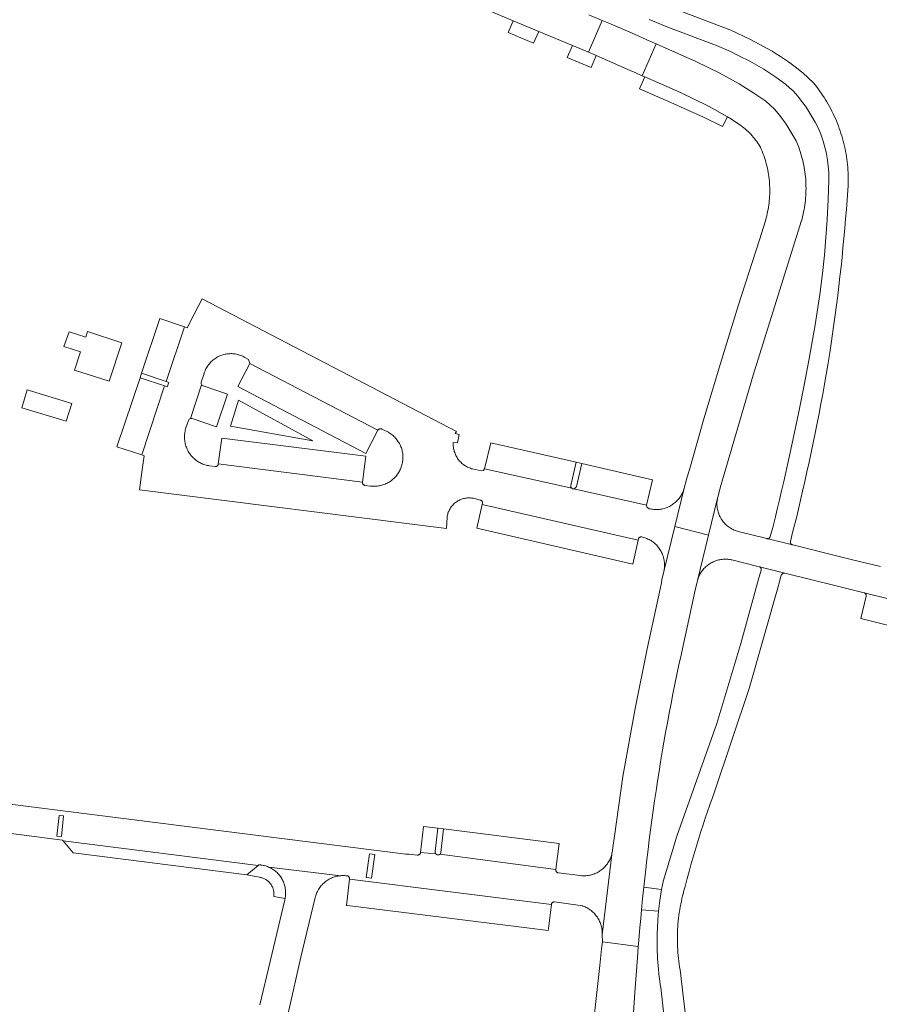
# Model space of a CAD drawing. Extents: x 152825 to 164088, y 457113 to 463005.
# Tile 321 of 364: x 157813 to 157963, y 461681 to 461852. Entities that reach past the tile are written whole.
import ezdxf

# ---------------------------------------------------------------- set-up
doc = ezdxf.new("R2010")
doc.units = 0
doc.header["$LTSCALE"] = 0.5
for name, color, linetype, lineweight in [('B-PV-VH-GESLOTENVERHARDING_ASFALT-GV', 251, 'CONTINUOUS', 18), ('B-PV-VH-GESLOTENVERHARDING_KUNSTSTOF-GV', 251, 'CONTINUOUS', 18), ('B-PV-VH-ONVERHARD_ZAND-GV', 251, 'CONTINUOUS', 18), ('B-PV-VH-OPENVERHARDING_BETONSTRAATSTEEN-GV', 251, 'CONTINUOUS', 18)]:
    doc.layers.add(name, color=color, linetype=linetype, lineweight=lineweight)

msp = doc.modelspace()

# ---------------------------------------------------------------- linework, layer by layer
at = {"layer": 'B-PV-VH-GESLOTENVERHARDING_ASFALT-GV', "flags": 128}
for points in [[(157922.574, 461852.326), (157926.101, 461850.917), (157934.234, 461847.826), (157936.651, 461846.784), (157938.14, 461846.051), (157940.03, 461845.105), (157942.457, 461843.704), (157944.568, 461842.332), (157946.228, 461841.098), (157946.92, 461840.492), (157947.525, 461839.928), (157948.353, 461839.048), (157949.024, 461838.187), (157949.669, 461837.263), (157950.111, 461836.637), (157950.707, 461835.698), (157951.388, 461834.505), (157951.818, 461833.633), (157952.273, 461832.611), (157952.787, 461831.197), (157953.266, 461829.308), (157953.518, 461827.927), (157953.642, 461826.872), (157953.721, 461825.742), (157953.763, 461824.448), (157953.641, 461821.105), (157953.462, 461817.518), (157952.984, 461811.399), (157952.625, 461808.214), (157952.175, 461804.568), (157951.401, 461799.323), (157950.271, 461793.089), (157949.399, 461788.53), (157948.458, 461783.918), (157946.973, 461776.864), (157946.629, 461775.264), (157946.278, 461773.667), (157945.919, 461772.072), (157945.553, 461770.478), (157945.178, 461768.886), (157944.796, 461767.296), (157944.406, 461765.707), (157944.008, 461764.121), (157943.582, 461762.556), (157943.576, 461762.533), (157943.556, 461762.474), (157943.529, 461762.417), (157943.494, 461762.364), (157943.453, 461762.316), (157943.407, 461762.273), (157943.355, 461762.237), (157943.299, 461762.207), (157943.24, 461762.185), (157943.179, 461762.17), (157943.116, 461762.163), (157943.052, 461762.165), (157942.99, 461762.174), (157947.417, 461761.097), (157947.366, 461761.115), (157947.31, 461761.143), (157947.258, 461761.177), (157947.21, 461761.218), (157947.169, 461761.265), (157947.134, 461761.316), (157947.105, 461761.372), (157947.084, 461761.431), (157947.071, 461761.492), (157947.065, 461761.554), (157947.068, 461761.616), (157947.078, 461761.678), (157947.43, 461763.257), (157948.172, 461766.016), (157949.177, 461770.422), (157949.563, 461772.101), (157949.941, 461773.781), (157950.311, 461775.464), (157950.674, 461777.147), (157951.028, 461778.833), (157951.375, 461780.52), (157951.714, 461782.209), (157952.045, 461783.899), (157952.368, 461785.591), (157952.684, 461787.285), (157952.991, 461788.979), (157953.291, 461790.676), (157953.583, 461792.373), (157953.866, 461794.072), (157953.925, 461794.429), (157954.172, 461796.084), (157954.411, 461797.741), (157954.642, 461799.398), (157954.865, 461801.057), (157955.08, 461802.717), (157955.287, 461804.378), (157955.486, 461806.039), (157955.677, 461807.702), (157955.861, 461809.366), (157956.036, 461811.03), (157956.203, 461812.695), (157956.363, 461814.361), (157956.514, 461816.028), (157956.658, 461817.695), (157956.794, 461819.364), (157956.921, 461821.032), (157957.041, 461822.702), (157957.093, 461823.469), (157957.107, 461823.93), (157957.112, 461824.391), (157957.11, 461824.852), (157957.1, 461825.313), (157957.082, 461825.774), (157957.055, 461826.234), (157957.021, 461826.694), (157956.979, 461827.153), (157956.929, 461827.611), (157956.87, 461828.069), (157956.804, 461828.525), (157956.73, 461828.98), (157956.648, 461829.434), (157956.559, 461829.886), (157956.461, 461830.337), (157956.356, 461830.786), (157956.243, 461831.233), (157956.122, 461831.677), (157955.993, 461832.12), (157955.857, 461832.561), (157955.713, 461832.999), (157955.562, 461833.434), (157955.403, 461833.867), (157955.236, 461834.297), (157955.062, 461834.724), (157954.881, 461835.148), (157954.692, 461835.569), (157954.497, 461835.986), (157954.293, 461836.4), (157954.083, 461836.81), (157953.866, 461837.217), (157953.642, 461837.62), (157953.41, 461838.019), (157953.172, 461838.413), (157952.927, 461838.804), (157952.675, 461839.19), (157952.417, 461839.572), (157952.152, 461839.949), (157951.88, 461840.322), (157951.602, 461840.69), (157951.093, 461841.341), (157949.254, 461843.059), (157948.797, 461843.427), (157948.125, 461843.952), (157947.442, 461844.464), (157946.751, 461844.964), (157946.05, 461845.451), (157945.34, 461845.924), (157944.621, 461846.383), (157943.894, 461846.83), (157943.158, 461847.262), (157942.415, 461847.681), (157941.663, 461848.086), (157940.905, 461848.476), (157940.139, 461848.852), (157936.703, 461850.514), (157917.056, 461858.041)], [(157893.025, 461854.58), (157898.916, 461852.133), (157901.29, 461851.147), (157903.377, 461850.28), (157909.229, 461847.849), (157910.501, 461847.321), (157912.007, 461846.661), (157914.408, 461852.17), (157912.046, 461853.178)], [(157932.348, 461649.472), (157927.905, 461687.277), (157927.823, 461687.769), (157927.749, 461688.263), (157927.683, 461688.758), (157927.625, 461689.254), (157927.574, 461689.75), (157927.532, 461690.248), (157927.498, 461690.746), (157927.472, 461691.244), (157927.453, 461691.743), (157927.443, 461692.242), (157927.441, 461692.742), (157927.446, 461693.241), (157927.46, 461693.74), (157927.482, 461694.238), (157927.511, 461694.737), (157927.549, 461695.234), (157927.595, 461695.732), (157927.648, 461696.228), (157927.71, 461696.723), (157927.779, 461697.218), (157927.856, 461697.711), (157927.942, 461698.203), (157928.035, 461698.693), (157928.136, 461699.182), (157928.245, 461699.669), (157928.361, 461700.155), (157928.486, 461700.638), (157928.534, 461700.818), (157928.837, 461701.992), (157929.148, 461703.164), (157929.466, 461704.334), (157929.793, 461705.502), (157930.126, 461706.668), (157930.468, 461707.832), (157930.817, 461708.993), (157931.174, 461710.152), (157931.539, 461711.309), (157931.911, 461712.463), (157932.291, 461713.614), (157932.678, 461714.764), (157933.073, 461715.91), (157933.476, 461717.054), (157933.828, 461718.036), (157939.906, 461736.114), (157944.993, 461754.048), (157945.049, 461754.251), (157945.491, 461755.847), (157945.743, 461756.141), (157946.127, 461756.185), (157941.695, 461757.28), (157941.745, 461757.261), (157941.798, 461757.233), (157941.847, 461757.197), (157941.89, 461757.156), (157941.928, 461757.109), (157941.959, 461757.058), (157941.983, 461757.003), (157942, 461756.945), (157942.009, 461756.885), (157942.01, 461756.825), (157942.002, 461756.765), (157941.987, 461756.706), (157941.535, 461755.126), (157938.471, 461743.937), (157934.298, 461730.065), (157927.379, 461710.52), (157925.484, 461704.369), (157925.01, 461702.829), (157924.85, 461702.022), (157924.703, 461701.213), (157924.412, 461699.33), (157924.189, 461697.438), (157924.061, 461695.931), (157923.977, 461694.421), (157923.954, 461693.774), (157923.94, 461693.127), (157923.933, 461692.48), (157923.934, 461691.832), (157923.944, 461691.185), (157923.961, 461690.538), (157923.986, 461689.891), (157924.02, 461689.245), (157924.061, 461688.599), (157924.111, 461687.953), (157924.168, 461687.308), (157924.233, 461686.665), (157924.306, 461686.021), (157924.387, 461685.378), (157924.476, 461684.738), (157924.558, 461684.196), (157927.096, 461660.993)]]:
    msp.add_lwpolyline(points, dxfattribs=at)
for points in [[(157915.519, 461851.696), (157914.408, 461852.17), (157912.007, 461846.661), (157913.105, 461846.18), (157913.369, 461846.064), (157919.237, 461843.492), (157920.206, 461843.067), (157921.319, 461842.58), (157923.742, 461848.109), (157922.643, 461848.598), (157919.579, 461849.964), (157919.204, 461850.124), (157917.544, 461850.832)], [(157927.006, 461764.281), (157932.852, 461762.775), (157934.425, 461769.223), (157934.462, 461769.387), (157934.505, 461769.55), (157934.902, 461771.011), (157940.599, 461790.593), (157948.965, 461817.266), (157948.982, 461817.324), (157949.09, 461817.718), (157949.19, 461818.114), (157949.283, 461818.512), (157949.368, 461818.912), (157949.445, 461819.313), (157949.514, 461819.716), (157949.576, 461820.12), (157949.629, 461820.525), (157949.675, 461820.931), (157949.712, 461821.337), (157949.742, 461821.745), (157949.763, 461822.153), (157949.777, 461822.561), (157949.782, 461822.97), (157949.78, 461823.378), (157949.769, 461823.786), (157949.751, 461824.195), (157949.724, 461824.602), (157949.69, 461825.009), (157949.648, 461825.416), (157949.597, 461825.821), (157949.539, 461826.225), (157949.473, 461826.629), (157949.399, 461827.03), (157949.317, 461827.431), (157949.227, 461827.829), (157949.13, 461828.226), (157949.024, 461828.621), (157948.911, 461829.013), (157948.791, 461829.404), (157948.663, 461829.791), (157948.527, 461830.177), (157948.383, 461830.559), (157948.1, 461831.273), (157946.351, 461834.192), (157945.236, 461835.666), (157944.295, 461836.742), (157942.782, 461838.168), (157940.745, 461839.522), (157938.162, 461841.177), (157934.728, 461843.086), (157930.639, 461845.035), (157923.742, 461848.109), (157921.319, 461842.58), (157921.819, 461842.361), (157927.96, 461839.67), (157932.823, 461837.269), (157932.938, 461837.206), (157936.162, 461835.443), (157936.865, 461835.058), (157937.255, 461834.742), (157937.409, 461834.65), (157937.686, 461834.477), (157937.958, 461834.297), (157938.226, 461834.111), (157938.489, 461833.919), (157938.747, 461833.72), (157939, 461833.515), (157939.248, 461833.304), (157939.491, 461833.086), (157939.729, 461832.863), (157939.96, 461832.634), (157940.187, 461832.399), (157940.407, 461832.159), (157940.622, 461831.913), (157940.83, 461831.663), (157941.032, 461831.407), (157941.228, 461831.146), (157941.417, 461830.881), (157941.6, 461830.611), (157941.776, 461830.337), (157941.864, 461830.146), (157942.019, 461829.798), (157942.165, 461829.447), (157942.305, 461829.093), (157942.437, 461828.736), (157942.561, 461828.377), (157942.678, 461828.014), (157942.787, 461827.65), (157942.888, 461827.283), (157942.982, 461826.915), (157943.068, 461826.544), (157943.146, 461826.172), (157943.216, 461825.797), (157943.279, 461825.422), (157943.333, 461825.046), (157943.38, 461824.668), (157943.418, 461824.29), (157943.449, 461823.91), (157943.472, 461823.53), (157943.486, 461823.15), (157943.493, 461822.77), (157943.492, 461822.389), (157943.483, 461822.009), (157943.465, 461821.629), (157943.44, 461821.249), (157943.407, 461820.87), (157943.365, 461820.492), (157943.316, 461820.115), (157943.259, 461819.738), (157943.194, 461819.363), (157943.121, 461818.99), (157943.041, 461818.618), (157942.952, 461818.248), (157942.856, 461817.88), (157942.74, 461817.38), (157941.685, 461814.101), (157938.027, 461802.608), (157934.93, 461792.615), (157932.042, 461782.997), (157929.622, 461774.335), (157929.334, 461773.405), (157929.027, 461772.416), (157928.638, 461770.954)], [(157932.852, 461762.775), (157927.006, 461764.281), (157925.093, 461756.462), (157924.728, 461755.017), (157924.677, 461754.521), (157924.497, 461753.693), (157922.174, 461743.003), (157920.143, 461732.695), (157918.002, 461720.879), (157916.515, 461710.482), (157916.234, 461708.514), (157916.172, 461707.992), (157916.161, 461707.903), (157916.129, 461707.706), (157916.09, 461707.51), (157916.043, 461707.316), (157914.407, 461693.336), (157914.438, 461692.129), (157920.657, 461691.353), (157920.691, 461691.731), (157920.953, 461694.646), (157921.086, 461696.18), (157921.225, 461697.713), (157921.413, 461699.674), (157921.611, 461701.634), (157921.777, 461703.198), (157921.949, 461704.761), (157922.145, 461706.463), (157922.348, 461708.164), (157922.56, 461709.864), (157922.779, 461711.563), (157923.007, 461713.261), (157923.242, 461714.958), (157923.485, 461716.653), (157923.736, 461718.348), (157923.995, 461720.041), (157924.262, 461721.733), (157924.537, 461723.424), (157924.82, 461725.114), (157925.111, 461726.802), (157925.409, 461728.489), (157925.716, 461730.174), (157926.03, 461731.859), (157926.352, 461733.541), (157926.682, 461735.222), (157927.02, 461736.902), (157927.365, 461738.579), (157927.719, 461740.256), (157928.08, 461741.93), (157928.449, 461743.603), (157928.8, 461745.158), (157930.548, 461753.207), (157930.878, 461754.685), (157930.927, 461754.886)], [(157920.657, 461691.353), (157914.438, 461692.129), (157914.297, 461690.937), (157913.986, 461688.016), (157913.138, 461680.221), (157912.503, 461674.141), (157911.831, 461668.304), (157911.723, 461667.084), (157919.025, 461666.242), (157919.108, 461667.45), (157919.505, 461674.675), (157920.059, 461683.314), (157920.222, 461685.59), (157920.552, 461690.185), (157920.56, 461690.271)]]:
    msp.add_lwpolyline(points, close=True, dxfattribs=at)
at = {"layer": 'B-PV-VH-GESLOTENVERHARDING_KUNSTSTOF-GV', "flags": 128}
for points in [[(157830.99, 461796.203), (157825.017, 461798.14), (157824.706, 461797.168), (157821.808, 461798.112), (157820.931, 461795.528), (157823.814, 461794.604), (157822.785, 461791.445), (157828.769, 461789.521)], [(157822.299, 461785.666), (157814.545, 461788.021), (157813.627, 461784.911), (157821.335, 461782.586)]]:
    msp.add_lwpolyline(points, close=True, dxfattribs=at)
at = {"layer": 'B-PV-VH-ONVERHARD_ZAND-GV', "flags": 128}
for points in [[(157853.22, 461792.596), (157853.001, 461793.295), (157852.325, 461793.655), (157852.153, 461793.75), (157851.977, 461793.838), (157851.797, 461793.919), (157851.615, 461793.992), (157851.429, 461794.058), (157851.241, 461794.116), (157851.051, 461794.166), (157850.859, 461794.209), (157850.665, 461794.244), (157850.47, 461794.271), (157850.275, 461794.29), (157850.078, 461794.302), (157849.881, 461794.305), (157849.685, 461794.3), (157849.488, 461794.287), (157849.293, 461794.266), (157849.098, 461794.237), (157848.905, 461794.201), (157848.713, 461794.156), (157848.523, 461794.104), (157848.336, 461794.044), (157848.151, 461793.977), (157847.969, 461793.902), (157847.79, 461793.819), (157847.615, 461793.73), (157847.444, 461793.633), (157847.276, 461793.53), (157847.113, 461793.42), (157846.955, 461793.303), (157846.801, 461793.18), (157846.652, 461793.051), (157846.509, 461792.916), (157846.372, 461792.775), (157846.24, 461792.629), (157846.115, 461792.478), (157845.995, 461792.321), (157845.883, 461792.16), (157845.776, 461791.994), (157845.677, 461791.825), (157845.584, 461791.651), (157845.499, 461791.473), (157845.421, 461791.293), (157845.35, 461791.109), (157845.287, 461790.923), (157845.232, 461790.734), (157845.217, 461790.678), (157844.76, 461789.327), (157844.732, 461789.093), (157844.821, 461788.874), (157844.947, 461788.756), (157845.106, 461788.69), (157849.302, 461787.259), (157847.408, 461781.618), (157843.17, 461783.018), (157843.03, 461783.047), (157842.887, 461783.031), (157842.676, 461782.909), (157842.556, 461782.697), (157842.113, 461781.413), (157842.054, 461781.221), (157842.003, 461781.026), (157841.959, 461780.83), (157841.923, 461780.632), (157841.895, 461780.432), (157841.876, 461780.232), (157841.864, 461780.031), (157841.86, 461779.83), (157841.864, 461779.629), (157841.876, 461779.428), (157841.896, 461779.228), (157841.924, 461779.029), (157841.96, 461778.831), (157842.003, 461778.634), (157842.055, 461778.44), (157842.114, 461778.247), (157842.181, 461778.058), (157842.255, 461777.87), (157842.337, 461777.687), (157842.426, 461777.506), (157842.522, 461777.329), (157842.624, 461777.156), (157842.734, 461776.988), (157842.851, 461776.823), (157842.973, 461776.664), (157843.102, 461776.51), (157843.238, 461776.361), (157843.378, 461776.217), (157843.525, 461776.079), (157843.677, 461775.947), (157843.834, 461775.821), (157843.995, 461775.701), (157844.162, 461775.588), (157844.333, 461775.482), (157844.508, 461775.383), (157844.687, 461775.29), (157844.869, 461775.205), (157845.054, 461775.127), (157845.243, 461775.057), (157845.434, 461774.994), (157845.627, 461774.938), (157845.823, 461774.891), (157846.02, 461774.851), (157846.206, 461774.821), (157847.211, 461774.697), (157847.271, 461774.694), (157847.332, 461774.698), (157847.391, 461774.71), (157847.448, 461774.731), (157847.502, 461774.758), (157847.552, 461774.792), (157847.597, 461774.833), (157847.637, 461774.879), (157847.669, 461774.93), (157847.695, 461774.985), (157847.714, 461775.043), (157847.724, 461775.102), (157847.727, 461775.148), (157848.325, 461779.644), (157873.339, 461776.487), (157872.767, 461771.983), (157872.761, 461771.921), (157872.763, 461771.858), (157872.773, 461771.797), (157872.791, 461771.737), (157872.817, 461771.68), (157872.849, 461771.626), (157872.888, 461771.578), (157872.933, 461771.534), (157872.983, 461771.497), (157873.037, 461771.466), (157873.095, 461771.443), (157873.156, 461771.427), (157873.208, 461771.42), (157874.124, 461771.308), (157874.323, 461771.286), (157874.523, 461771.272), (157874.723, 461771.266), (157874.924, 461771.268), (157875.124, 461771.278), (157875.323, 461771.296), (157875.522, 461771.322), (157875.72, 461771.356), (157875.916, 461771.397), (157876.11, 461771.447), (157876.302, 461771.504), (157876.492, 461771.569), (157876.678, 461771.641), (157876.862, 461771.72), (157877.043, 461771.807), (157877.22, 461771.902), (157877.393, 461772.003), (157877.562, 461772.111), (157877.726, 461772.225), (157877.886, 461772.346), (157878.04, 461772.473), (157878.19, 461772.607), (157878.334, 461772.746), (157878.472, 461772.891), (157878.605, 461773.041), (157878.731, 461773.197), (157878.851, 461773.357), (157878.965, 461773.522), (157879.072, 461773.692), (157879.172, 461773.865), (157879.265, 461774.043), (157879.351, 461774.224), (157879.43, 461774.408), (157879.501, 461774.595), (157879.565, 461774.785), (157879.621, 461774.978), (157879.669, 461775.172), (157879.709, 461775.368), (157879.742, 461775.566), (157879.767, 461775.765), (157879.784, 461775.965), (157879.792, 461776.165), (157879.793, 461776.365), (157879.786, 461776.565), (157879.771, 461776.765), (157879.748, 461776.964), (157879.717, 461777.162), (157879.678, 461777.359), (157879.631, 461777.554), (157879.576, 461777.746), (157879.514, 461777.937), (157879.445, 461778.125), (157879.367, 461778.31), (157879.283, 461778.491), (157879.191, 461778.67), (157879.093, 461778.844), (157878.987, 461779.014), (157878.875, 461779.18), (157878.756, 461779.342), (157878.631, 461779.498), (157878.499, 461779.649), (157878.362, 461779.795), (157878.219, 461779.936), (157878.071, 461780.07), (157877.917, 461780.199), (157877.758, 461780.321), (157877.595, 461780.437), (157877.427, 461780.546), (157877.258, 461780.647), (157876.138, 461781.196), (157876.082, 461781.224), (157876.023, 461781.245), (157875.962, 461781.258), (157875.9, 461781.264), (157875.837, 461781.261), (157875.775, 461781.25), (157875.716, 461781.232), (157875.659, 461781.206), (157875.605, 461781.173), (157875.557, 461781.134), (157875.514, 461781.089), (157875.477, 461781.038), (157875.449, 461780.989), (157873.357, 461776.969), (157851.125, 461788.59)], [(157849.829, 461781.69), (157851.238, 461786.212), (157864.15, 461779.166)]]:
    msp.add_lwpolyline(points, close=True, dxfattribs=at)
at = {"layer": 'B-PV-VH-OPENVERHARDING_BETONSTRAATSTEEN-GV', "flags": 128}
for points in [[(157901.29, 461851.147), (157898.916, 461852.133), (157898.039, 461850.062), (157902.487, 461848.205), (157903.377, 461850.28)], [(157910.501, 461847.321), (157909.229, 461847.849), (157908.326, 461845.727), (157912.477, 461843.988), (157913.369, 461846.064), (157913.105, 461846.18), (157912.007, 461846.661)], [(157927.96, 461839.67), (157921.819, 461842.361), (157920.88, 461840.317), (157926.307, 461837.926), (157931.974, 461835.365), (157935.302, 461833.75), (157936.162, 461835.443), (157932.938, 461837.206), (157932.823, 461837.269)], [(157889.074, 461780.767), (157844.953, 461803.81), (157843.564, 461801.152), (157842.343, 461798.816), (157841.847, 461798.979), (157838.661, 461789.452), (157839.149, 461789.286), (157838.876, 461788.54), (157838.413, 461788.691), (157834.449, 461776.717), (157834.876, 461776.576), (157834.461, 461773.692), (157834.026, 461770.674), (157887.345, 461763.949), (157887.455, 461765.889), (157887.483, 461766.063), (157887.518, 461766.236), (157887.561, 461766.407), (157887.612, 461766.575), (157887.671, 461766.741), (157887.737, 461766.905), (157887.81, 461767.065), (157887.89, 461767.222), (157887.978, 461767.375), (157888.072, 461767.523), (157888.174, 461767.668), (157888.281, 461767.808), (157888.395, 461767.942), (157888.514, 461768.071), (157888.64, 461768.195), (157888.771, 461768.313), (157888.907, 461768.425), (157889.048, 461768.53), (157889.194, 461768.629), (157889.344, 461768.722), (157889.498, 461768.807), (157889.656, 461768.885), (157889.817, 461768.957), (157889.982, 461769.02), (157890.149, 461769.076), (157890.318, 461769.125), (157890.49, 461769.166), (157890.663, 461769.199), (157890.837, 461769.224), (157891.012, 461769.241), (157891.188, 461769.25), (157891.365, 461769.251), (157891.541, 461769.244), (157891.716, 461769.229), (157891.891, 461769.207), (157892.024, 461769.184), (157893.227, 461768.88), (157893.288, 461768.866), (157893.346, 461768.844), (157893.401, 461768.815), (157893.451, 461768.779), (157893.497, 461768.737), (157893.537, 461768.69), (157893.571, 461768.637), (157893.597, 461768.581), (157893.617, 461768.522), (157893.628, 461768.461), (157893.631, 461768.399), (157893.627, 461768.337), (157893.614, 461768.276), (157893.609, 461768.258), (157893.575, 461768.113), (157920.631, 461761.895), (157920.674, 461762.087), (157920.687, 461762.133), (157920.711, 461762.191), (157920.742, 461762.246), (157920.78, 461762.297), (157920.823, 461762.343), (157920.873, 461762.382), (157920.927, 461762.416), (157920.984, 461762.442), (157921.045, 461762.46), (157921.107, 461762.471), (157921.17, 461762.474), (157921.233, 461762.469), (157921.295, 461762.456), (157921.4, 461762.432), (157921.593, 461762.381), (157921.784, 461762.323), (157921.973, 461762.258), (157922.159, 461762.184), (157922.341, 461762.104), (157922.521, 461762.016), (157922.696, 461761.921), (157922.868, 461761.819), (157923.035, 461761.71), (157923.198, 461761.594), (157923.356, 461761.473), (157923.51, 461761.345), (157923.657, 461761.21), (157923.8, 461761.07), (157923.937, 461760.925), (157924.067, 461760.774), (157924.192, 461760.618), (157924.31, 461760.457), (157924.422, 461760.292), (157924.527, 461760.122), (157924.625, 461759.948), (157924.717, 461759.77), (157924.801, 461759.589), (157924.877, 461759.405), (157924.946, 461759.217), (157925.008, 461759.027), (157925.062, 461758.835), (157925.108, 461758.641), (157925.146, 461758.445), (157925.177, 461758.248), (157925.199, 461758.049), (157925.214, 461757.85), (157925.221, 461757.65), (157925.219, 461757.451), (157925.21, 461757.251), (157925.193, 461757.052), (157925.167, 461756.854), (157925.134, 461756.657), (157925.093, 461756.462), (157927.006, 461764.281), (157928.638, 461770.954), (157928.582, 461770.761), (157928.518, 461770.571), (157928.447, 461770.383), (157928.368, 461770.198), (157928.282, 461770.016), (157928.189, 461769.839), (157928.089, 461769.664), (157927.982, 461769.494), (157927.868, 461769.329), (157927.748, 461769.168), (157927.622, 461769.012), (157927.489, 461768.861), (157927.35, 461768.716), (157927.206, 461768.576), (157927.056, 461768.442), (157926.902, 461768.314), (157926.742, 461768.192), (157926.577, 461768.077), (157926.408, 461767.968), (157926.235, 461767.867), (157926.058, 461767.772), (157925.877, 461767.684), (157925.693, 461767.604), (157925.506, 461767.531), (157925.316, 461767.466), (157925.124, 461767.408), (157924.929, 461767.358), (157924.733, 461767.315), (157924.535, 461767.281), (157924.336, 461767.254), (157924.136, 461767.235), (157923.935, 461767.225), (157923.734, 461767.222), (157923.534, 461767.227), (157923.333, 461767.241), (157923.133, 461767.262), (157922.935, 461767.291), (157922.737, 461767.328), (157922.541, 461767.373), (157922.511, 461767.381), (157922.195, 461767.601), (157922.11, 461767.977), (157909.492, 461770.838), (157909.311, 461770.846), (157909.144, 461770.917), (157893.982, 461774.31), (157893.782, 461774.003), (157893.424, 461773.929), (157891.87, 461774.273), (157891.687, 461774.325), (157891.507, 461774.385), (157891.33, 461774.453), (157891.155, 461774.528), (157890.984, 461774.61), (157890.816, 461774.699), (157890.653, 461774.795), (157890.493, 461774.899), (157890.338, 461775.008), (157890.188, 461775.125), (157890.043, 461775.247), (157889.903, 461775.375), (157889.768, 461775.51), (157889.639, 461775.649), (157889.517, 461775.794), (157889.4, 461775.944), (157889.29, 461776.099), (157889.187, 461776.258), (157889.09, 461776.422), (157889.001, 461776.589), (157888.918, 461776.761), (157888.843, 461776.935), (157888.775, 461777.112), (157888.715, 461777.293), (157888.662, 461777.475), (157888.617, 461777.66), (157888.58, 461777.846), (157888.551, 461778.034), (157888.53, 461778.222), (157888.516, 461778.412), (157888.511, 461778.602), (157888.514, 461778.791), (157888.518, 461778.888), (157889.247, 461778.792), (157889.549, 461780.256), (157888.834, 461780.437)], [(157841.847, 461798.979), (157837.574, 461800.388), (157834.413, 461790.895), (157838.661, 461789.452)], [(157853.22, 461792.596), (157875.449, 461780.989), (157875.477, 461781.038), (157875.514, 461781.089), (157875.557, 461781.134), (157875.605, 461781.173), (157875.659, 461781.206), (157875.716, 461781.232), (157875.775, 461781.25), (157875.837, 461781.261), (157875.9, 461781.264), (157875.962, 461781.258), (157876.023, 461781.245), (157876.082, 461781.224), (157876.138, 461781.196), (157877.258, 461780.647), (157877.427, 461780.546), (157877.595, 461780.437), (157877.758, 461780.321), (157877.917, 461780.199), (157878.071, 461780.07), (157878.219, 461779.936), (157878.362, 461779.795), (157878.499, 461779.649), (157878.631, 461779.498), (157878.756, 461779.342), (157878.875, 461779.18), (157878.987, 461779.014), (157879.093, 461778.844), (157879.191, 461778.67), (157879.283, 461778.491), (157879.367, 461778.31), (157879.445, 461778.125), (157879.514, 461777.937), (157879.576, 461777.746), (157879.631, 461777.554), (157879.678, 461777.359), (157879.717, 461777.162), (157879.748, 461776.964), (157879.771, 461776.765), (157879.786, 461776.565), (157879.793, 461776.365), (157879.792, 461776.165), (157879.784, 461775.965), (157879.767, 461775.765), (157879.742, 461775.566), (157879.709, 461775.368), (157879.669, 461775.172), (157879.621, 461774.978), (157879.565, 461774.785), (157879.501, 461774.595), (157879.43, 461774.408), (157879.351, 461774.224), (157879.265, 461774.043), (157879.172, 461773.865), (157879.072, 461773.692), (157878.965, 461773.522), (157878.851, 461773.357), (157878.731, 461773.197), (157878.605, 461773.041), (157878.472, 461772.891), (157878.334, 461772.746), (157878.19, 461772.607), (157878.04, 461772.473), (157877.886, 461772.346), (157877.726, 461772.225), (157877.562, 461772.111), (157877.393, 461772.003), (157877.22, 461771.902), (157877.043, 461771.807), (157876.862, 461771.72), (157876.678, 461771.641), (157876.492, 461771.569), (157876.302, 461771.504), (157876.11, 461771.447), (157875.916, 461771.397), (157875.72, 461771.356), (157875.522, 461771.322), (157875.323, 461771.296), (157875.124, 461771.278), (157874.924, 461771.268), (157874.723, 461771.266), (157874.523, 461771.272), (157874.323, 461771.286), (157874.124, 461771.308), (157873.208, 461771.42), (157873.156, 461771.427), (157873.095, 461771.443), (157873.037, 461771.466), (157872.983, 461771.497), (157872.933, 461771.534), (157872.888, 461771.578), (157872.849, 461771.626), (157872.817, 461771.68), (157872.791, 461771.737), (157872.773, 461771.797), (157872.763, 461771.858), (157872.761, 461771.921), (157872.767, 461771.983), (157847.727, 461775.148), (157847.724, 461775.102), (157847.714, 461775.043), (157847.695, 461774.985), (157847.669, 461774.93), (157847.637, 461774.879), (157847.597, 461774.833), (157847.552, 461774.792), (157847.502, 461774.758), (157847.448, 461774.731), (157847.391, 461774.71), (157847.332, 461774.698), (157847.271, 461774.694), (157847.211, 461774.697), (157846.206, 461774.821), (157846.02, 461774.851), (157845.823, 461774.891), (157845.627, 461774.938), (157845.434, 461774.994), (157845.243, 461775.057), (157845.054, 461775.127), (157844.869, 461775.205), (157844.687, 461775.29), (157844.508, 461775.383), (157844.333, 461775.482), (157844.162, 461775.588), (157843.995, 461775.701), (157843.834, 461775.821), (157843.677, 461775.947), (157843.525, 461776.079), (157843.378, 461776.217), (157843.238, 461776.361), (157843.102, 461776.51), (157842.973, 461776.664), (157842.851, 461776.823), (157842.734, 461776.988), (157842.624, 461777.156), (157842.522, 461777.329), (157842.426, 461777.506), (157842.337, 461777.687), (157842.255, 461777.87), (157842.181, 461778.058), (157842.114, 461778.247), (157842.055, 461778.44), (157842.003, 461778.634), (157841.96, 461778.831), (157841.924, 461779.029), (157841.896, 461779.228), (157841.876, 461779.428), (157841.864, 461779.629), (157841.86, 461779.83), (157841.864, 461780.031), (157841.876, 461780.232), (157841.895, 461780.432), (157841.923, 461780.632), (157841.959, 461780.83), (157842.003, 461781.026), (157842.054, 461781.221), (157842.113, 461781.413), (157842.556, 461782.697), (157842.676, 461782.909), (157842.887, 461783.031), (157844.821, 461788.874), (157844.732, 461789.093), (157844.76, 461789.327), (157845.217, 461790.678), (157845.232, 461790.734), (157845.287, 461790.923), (157845.35, 461791.109), (157845.421, 461791.293), (157845.499, 461791.473), (157845.584, 461791.651), (157845.677, 461791.825), (157845.776, 461791.994), (157845.883, 461792.16), (157845.995, 461792.321), (157846.115, 461792.478), (157846.24, 461792.629), (157846.372, 461792.775), (157846.509, 461792.916), (157846.652, 461793.051), (157846.801, 461793.18), (157846.955, 461793.303), (157847.113, 461793.42), (157847.276, 461793.53), (157847.444, 461793.633), (157847.615, 461793.73), (157847.79, 461793.819), (157847.969, 461793.902), (157848.151, 461793.977), (157848.336, 461794.044), (157848.523, 461794.104), (157848.713, 461794.156), (157848.905, 461794.201), (157849.098, 461794.237), (157849.293, 461794.266), (157849.488, 461794.287), (157849.685, 461794.3), (157849.881, 461794.305), (157850.078, 461794.302), (157850.275, 461794.29), (157850.47, 461794.271), (157850.665, 461794.244), (157850.859, 461794.209), (157851.051, 461794.166), (157851.241, 461794.116), (157851.429, 461794.058), (157851.615, 461793.992), (157851.797, 461793.919), (157851.977, 461793.838), (157852.153, 461793.75), (157852.325, 461793.655), (157853.001, 461793.295)], [(157875.449, 461780.989), (157853.22, 461792.596), (157851.125, 461788.59), (157873.357, 461776.969)], [(157838.413, 461788.691), (157834.133, 461790.087), (157830.135, 461778.142), (157834.449, 461776.717)], [(157838.661, 461789.452), (157834.413, 461790.895), (157834.133, 461790.087), (157838.413, 461788.691), (157838.876, 461788.54), (157839.149, 461789.286)], [(157844.947, 461788.756), (157844.821, 461788.874), (157842.887, 461783.031), (157843.03, 461783.047), (157843.17, 461783.018), (157847.408, 461781.618), (157849.302, 461787.259), (157845.106, 461788.69)], [(157873.339, 461776.487), (157848.325, 461779.644), (157847.727, 461775.148), (157872.767, 461771.983)], [(157909.863, 461775.43), (157895.068, 461778.809), (157893.982, 461774.31), (157909.144, 461770.917), (157908.96, 461771.139), (157908.927, 461771.426)], [(157910.832, 461775.213), (157909.863, 461775.43), (157908.927, 461771.426), (157908.96, 461771.139), (157909.144, 461770.917), (157909.311, 461770.846), (157909.492, 461770.838), (157909.77, 461770.972), (157909.917, 461771.243)], [(157923.155, 461772.402), (157910.832, 461775.213), (157909.917, 461771.243), (157909.77, 461770.972), (157909.492, 461770.838), (157922.11, 461767.977)], [(157920.631, 461761.895), (157893.575, 461768.113), (157892.615, 461763.969), (157919.703, 461757.748)], [(157982.883, 461747.072), (157959.885, 461752.767), (157959.944, 461752.748), (157960, 461752.721), (157960.052, 461752.687), (157960.1, 461752.646), (157960.142, 461752.6), (157960.178, 461752.549), (157960.207, 461752.494), (157960.228, 461752.435), (157960.242, 461752.374), (157960.248, 461752.313), (157960.246, 461752.25), (157960.236, 461752.189), (157960.229, 461752.161), (157959.281, 461748.271), (157981.369, 461742.791), (157982.33, 461746.714), (157982.537, 461747.001)], [(157819.682, 461710.517), (157820.072, 461714.091), (157820.867, 461714.004), (157820.477, 461710.43)], [(157819.682, 461710.517), (157820.477, 461710.43), (157820.867, 461714.004), (157820.072, 461714.091)], [(157885.863, 461711.86), (157883.366, 461712.168), (157882.851, 461707.649), (157885.519, 461707.404), (157885.513, 461707.411), (157885.508, 461707.417), (157885.502, 461707.424), (157885.497, 461707.431), (157885.491, 461707.438), (157885.486, 461707.444), (157885.481, 461707.452), (157885.476, 461707.459), (157885.471, 461707.466), (157885.467, 461707.473), (157885.462, 461707.481), (157885.458, 461707.488), (157885.453, 461707.496), (157885.449, 461707.503), (157885.445, 461707.511), (157885.441, 461707.519), (157885.438, 461707.527), (157885.434, 461707.535), (157885.43, 461707.543), (157885.427, 461707.551), (157885.424, 461707.559), (157885.421, 461707.567), (157885.418, 461707.575), (157885.415, 461707.583), (157885.413, 461707.592), (157885.41, 461707.6), (157885.408, 461707.608), (157885.405, 461707.617), (157885.403, 461707.625), (157885.402, 461707.634), (157885.4, 461707.642), (157885.398, 461707.651), (157885.397, 461707.659), (157885.396, 461707.668), (157885.394, 461707.677), (157885.393, 461707.685), (157885.392, 461707.694), (157885.392, 461707.703), (157885.391, 461707.711), (157885.391, 461707.72), (157885.391, 461707.729), (157885.391, 461707.738), (157885.391, 461707.746), (157885.391, 461707.755), (157885.391, 461707.764), (157885.392, 461707.772), (157885.392, 461707.781), (157885.393, 461707.79), (157885.394, 461707.798), (157885.395, 461707.807), (157885.397, 461707.815), (157885.398, 461707.824)], [(157886.857, 461711.738), (157885.863, 461711.86), (157885.398, 461707.824), (157885.397, 461707.815), (157885.395, 461707.807), (157885.394, 461707.798), (157885.393, 461707.79), (157885.392, 461707.781), (157885.392, 461707.772), (157885.391, 461707.764), (157885.391, 461707.755), (157885.391, 461707.746), (157885.391, 461707.738), (157885.391, 461707.729), (157885.391, 461707.72), (157885.391, 461707.711), (157885.392, 461707.703), (157885.392, 461707.694), (157885.393, 461707.685), (157885.394, 461707.677), (157885.396, 461707.668), (157885.397, 461707.659), (157885.398, 461707.651), (157885.4, 461707.642), (157885.402, 461707.634), (157885.403, 461707.625), (157885.405, 461707.617), (157885.408, 461707.608), (157885.41, 461707.6), (157885.413, 461707.592), (157885.415, 461707.583), (157885.418, 461707.575), (157885.421, 461707.567), (157885.424, 461707.559), (157885.427, 461707.551), (157885.43, 461707.543), (157885.434, 461707.535), (157885.438, 461707.527), (157885.441, 461707.519), (157885.445, 461707.511), (157885.449, 461707.503), (157885.453, 461707.496), (157885.458, 461707.488), (157885.462, 461707.481), (157885.467, 461707.473), (157885.471, 461707.466), (157885.476, 461707.459), (157885.481, 461707.452), (157885.486, 461707.444), (157885.491, 461707.438), (157885.497, 461707.431), (157885.502, 461707.424), (157885.508, 461707.417), (157885.513, 461707.411), (157885.519, 461707.404), (157885.525, 461707.398), (157885.531, 461707.391), (157885.537, 461707.385), (157885.543, 461707.379), (157885.549, 461707.373), (157885.556, 461707.367), (157885.563, 461707.361), (157885.569, 461707.356), (157885.576, 461707.35), (157885.583, 461707.345), (157885.589, 461707.34), (157885.597, 461707.334), (157885.604, 461707.329), (157885.611, 461707.324), (157885.618, 461707.32), (157885.625, 461707.315), (157885.633, 461707.31), (157885.64, 461707.306), (157885.648, 461707.302), (157885.655, 461707.298), (157885.663, 461707.294), (157885.671, 461707.29), (157885.679, 461707.286), (157885.687, 461707.282), (157885.695, 461707.279), (157885.703, 461707.276), (157885.711, 461707.273), (157885.719, 461707.27), (157885.727, 461707.267), (157885.736, 461707.264), (157885.744, 461707.261), (157885.752, 461707.259), (157885.761, 461707.257), (157885.769, 461707.254), (157885.777, 461707.252), (157885.786, 461707.251), (157885.794, 461707.249), (157885.803, 461707.247), (157885.812, 461707.246), (157885.82, 461707.245), (157885.829, 461707.243), (157885.837, 461707.242), (157885.842, 461707.242), (157885.846, 461707.242), (157885.855, 461707.241), (157885.863, 461707.24), (157885.872, 461707.24), (157885.881, 461707.24), (157885.889, 461707.24), (157885.898, 461707.24), (157885.907, 461707.24), (157885.916, 461707.241), (157885.924, 461707.241), (157885.933, 461707.242), (157885.942, 461707.243), (157885.95, 461707.244), (157885.959, 461707.245), (157885.967, 461707.246), (157885.976, 461707.248), (157885.985, 461707.249), (157885.993, 461707.251), (157886.002, 461707.253), (157886.01, 461707.255), (157886.018, 461707.257), (157886.027, 461707.26), (157886.035, 461707.262), (157886.043, 461707.265), (157886.052, 461707.267), (157886.06, 461707.27), (157886.068, 461707.273), (157886.076, 461707.277), (157886.084, 461707.28), (157886.092, 461707.284), (157886.1, 461707.287), (157886.108, 461707.291), (157886.115, 461707.295), (157886.123, 461707.299), (157886.131, 461707.303), (157886.138, 461707.307), (157886.146, 461707.312), (157886.153, 461707.316), (157886.161, 461707.321), (157886.168, 461707.326), (157886.175, 461707.331), (157886.182, 461707.336), (157886.189, 461707.341), (157886.196, 461707.346), (157886.203, 461707.352), (157886.209, 461707.357), (157886.216, 461707.363), (157886.222, 461707.368), (157886.228, 461707.374), (157886.234, 461707.38), (157886.24, 461707.386), (157886.247, 461707.392), (157886.252, 461707.398), (157886.258, 461707.404), (157886.264, 461707.411), (157886.269, 461707.417), (157886.275, 461707.424), (157886.28, 461707.43), (157886.285, 461707.437), (157886.291, 461707.444), (157886.295, 461707.451), (157886.3, 461707.458), (157886.305, 461707.465), (157886.31, 461707.472), (157886.314, 461707.479), (157886.319, 461707.487), (157886.323, 461707.494), (157886.327, 461707.501), (157886.331, 461707.509), (157886.335, 461707.517), (157886.338, 461707.524), (157886.342, 461707.532), (157886.345, 461707.54), (157886.349, 461707.548), (157886.352, 461707.556), (157886.355, 461707.563), (157886.358, 461707.572), (157886.361, 461707.58), (157886.363, 461707.588), (157886.366, 461707.596), (157886.368, 461707.604), (157886.37, 461707.612), (157886.372, 461707.621), (157886.374, 461707.629), (157886.376, 461707.637), (157886.378, 461707.646), (157886.379, 461707.654)], [(157906.906, 461709.201), (157886.857, 461711.738), (157886.379, 461707.654), (157886.378, 461707.646), (157886.376, 461707.637), (157886.374, 461707.629), (157886.372, 461707.621), (157886.37, 461707.612), (157886.368, 461707.604), (157886.366, 461707.596), (157886.363, 461707.588), (157886.361, 461707.58), (157886.358, 461707.572), (157886.355, 461707.563), (157886.352, 461707.556), (157886.349, 461707.548), (157886.345, 461707.54), (157886.342, 461707.532), (157886.338, 461707.524), (157886.335, 461707.517), (157886.331, 461707.509), (157886.327, 461707.501), (157886.323, 461707.494), (157886.319, 461707.487), (157886.314, 461707.479), (157886.31, 461707.472), (157886.305, 461707.465), (157886.3, 461707.458), (157886.295, 461707.451), (157886.291, 461707.444), (157886.285, 461707.437), (157886.28, 461707.43), (157886.275, 461707.424), (157886.269, 461707.417), (157886.264, 461707.411), (157886.258, 461707.404), (157886.252, 461707.398), (157886.247, 461707.392), (157886.24, 461707.386), (157886.234, 461707.38), (157886.228, 461707.374), (157886.222, 461707.368), (157886.216, 461707.363), (157886.209, 461707.357), (157886.203, 461707.352), (157886.196, 461707.346), (157886.189, 461707.341), (157906.361, 461704.679)], [(157854.65, 461705.411), (157820.802, 461709.681), (157822.513, 461707.596), (157852.687, 461703.765)], [(157874.91, 461707.303), (157874.313, 461703.206), (157873.411, 461703.337), (157874.007, 461707.435)], [(157874.91, 461707.303), (157874.007, 461707.435), (157873.411, 461703.337), (157874.313, 461703.206)], [(157855.096, 461705.485), (157854.79, 461705.528), (157854.65, 461705.411), (157852.687, 461703.765), (157854.855, 461703.362), (157855.007, 461703.335), (157855.158, 461703.301), (157855.306, 461703.259), (157855.452, 461703.209), (157855.596, 461703.152), (157855.736, 461703.087), (157855.873, 461703.016), (157856.006, 461702.937), (157856.134, 461702.851), (157856.258, 461702.759), (157856.377, 461702.661), (157856.491, 461702.557), (157856.599, 461702.446), (157856.701, 461702.331), (157856.798, 461702.21), (157856.888, 461702.085), (157856.971, 461701.955), (157857.047, 461701.82), (157857.117, 461701.682), (157857.179, 461701.541), (157857.233, 461701.397), (157857.28, 461701.25), (157857.32, 461701.1), (157857.352, 461700.949), (157857.375, 461700.797), (157857.391, 461700.643), (157857.399, 461700.489), (157857.399, 461700.334), (157857.391, 461700.18), (157857.375, 461700.027), (157857.372, 461700.002), (157859.323, 461699.676), (157859.355, 461699.845), (157859.384, 461700.04), (157859.405, 461700.236), (157859.418, 461700.433), (157859.424, 461700.63), (157859.421, 461700.827), (157859.41, 461701.023), (157859.391, 461701.22), (157859.365, 461701.415), (157859.33, 461701.609), (157859.288, 461701.801), (157859.237, 461701.992), (157859.179, 461702.18), (157859.114, 461702.366), (157859.041, 461702.549), (157858.96, 461702.729), (157858.873, 461702.905), (157858.778, 461703.078), (157858.677, 461703.247), (157858.568, 461703.412), (157858.453, 461703.572), (157858.332, 461703.727), (157858.204, 461703.877), (157858.071, 461704.022), (157857.931, 461704.161), (157857.786, 461704.295), (157857.636, 461704.422), (157857.481, 461704.544), (157857.321, 461704.659), (157857.157, 461704.767), (157856.988, 461704.869), (157856.815, 461704.963), (157856.638, 461705.051), (157856.486, 461705.12), (157856.458, 461705.131), (157856.275, 461705.204), (157856.089, 461705.27), (157855.901, 461705.328), (157855.711, 461705.378), (157855.518, 461705.42), (157855.324, 461705.455), (157855.129, 461705.481)], [(157905.007, 461694.085), (157905.056, 461694.482), (157905.566, 461698.619), (157870.534, 461703.027), (157869.974, 461698.469), (157870.17, 461698.444)], [(157924.703, 461701.213), (157921.611, 461701.634), (157921.413, 461699.674), (157921.225, 461697.713), (157924.189, 461697.438), (157924.412, 461699.33)]]:
    msp.add_lwpolyline(points, close=True, dxfattribs=at)
for points in [[(157962.709, 461757.32), (157957.87, 461758.516), (157956.018, 461758.973), (157947.468, 461761.085), (157947.417, 461761.097), (157942.99, 461762.174), (157937.998, 461763.415), (157937.862, 461763.453), (157937.673, 461763.514), (157937.485, 461763.583), (157937.301, 461763.659), (157937.12, 461763.742), (157936.943, 461763.833), (157936.769, 461763.931), (157936.599, 461764.035), (157936.434, 461764.146), (157936.273, 461764.264), (157936.117, 461764.388), (157935.966, 461764.519), (157935.821, 461764.655), (157935.681, 461764.797), (157935.547, 461764.944), (157935.418, 461765.097), (157935.297, 461765.255), (157935.181, 461765.417), (157935.072, 461765.584), (157934.97, 461765.755), (157934.875, 461765.931), (157934.787, 461766.109), (157934.707, 461766.292), (157934.633, 461766.477), (157934.567, 461766.665), (157934.509, 461766.856), (157934.459, 461767.048), (157934.416, 461767.243), (157934.381, 461767.439), (157934.354, 461767.637), (157934.335, 461767.835), (157934.324, 461768.034), (157934.321, 461768.234), (157934.326, 461768.433), (157934.339, 461768.632), (157934.359, 461768.83), (157934.388, 461769.027), (157934.425, 461769.223), (157932.852, 461762.775), (157930.927, 461754.886), (157930.982, 461755.078), (157931.045, 461755.268), (157931.116, 461755.455), (157931.194, 461755.639), (157931.279, 461755.82), (157931.371, 461755.997), (157931.47, 461756.171), (157931.577, 461756.34), (157931.69, 461756.505), (157931.809, 461756.665), (157931.935, 461756.821), (157932.067, 461756.971), (157932.204, 461757.116), (157932.348, 461757.255), (157932.497, 461757.389), (157932.651, 461757.516), (157932.81, 461757.637), (157932.974, 461757.752), (157933.142, 461757.859), (157933.315, 461757.961), (157933.491, 461758.055), (157933.671, 461758.142), (157933.854, 461758.222), (157934.041, 461758.294), (157934.23, 461758.359), (157934.421, 461758.416), (157934.615, 461758.466), (157934.81, 461758.507), (157935.007, 461758.541), (157935.206, 461758.567), (157935.405, 461758.585), (157935.604, 461758.595), (157935.804, 461758.597), (157936.004, 461758.591), (157936.203, 461758.577), (157936.402, 461758.555), (157936.6, 461758.526), (157936.796, 461758.488), (157936.881, 461758.469), (157941.63, 461757.296), (157941.695, 461757.28), (157946.127, 461756.185), (157954.805, 461754.03), (157956.655, 461753.57), (157959.885, 461752.767), (157982.883, 461747.072)], [(157810.446, 461711.116), (157820.689, 461709.819), (157820.802, 461709.681), (157854.65, 461705.411), (157854.79, 461705.528), (157855.096, 461705.485), (157855.129, 461705.481), (157855.324, 461705.455), (157855.518, 461705.42), (157855.711, 461705.378), (157855.901, 461705.328), (157856.089, 461705.27), (157856.275, 461705.204), (157856.458, 461705.131), (157856.486, 461705.12), (157869.029, 461703.63), (157869.104, 461703.635), (157869.304, 461703.643), (157869.504, 461703.643), (157869.704, 461703.635), (157869.903, 461703.62), (157870.102, 461703.596), (157870.133, 461703.591), (157870.194, 461703.575), (157870.253, 461703.551), (157870.308, 461703.52), (157870.359, 461703.482), (157870.405, 461703.438), (157870.445, 461703.389), (157870.479, 461703.335), (157870.505, 461703.277), (157870.524, 461703.216), (157870.535, 461703.154), (157870.539, 461703.09), (157870.534, 461703.027), (157905.566, 461698.619), (157905.573, 461698.667), (157905.589, 461698.727), (157905.612, 461698.786), (157905.643, 461698.84), (157905.68, 461698.891), (157905.723, 461698.936), (157905.772, 461698.975), (157905.826, 461699.008), (157905.883, 461699.034), (157905.943, 461699.052), (157906.005, 461699.063), (157906.067, 461699.065), (157906.13, 461699.06), (157910.995, 461698.38), (157911.051, 461698.36), (157911.24, 461698.287), (157911.425, 461698.207), (157911.607, 461698.12), (157911.786, 461698.025), (157911.96, 461697.924), (157912.131, 461697.815), (157912.297, 461697.7), (157912.458, 461697.578), (157912.615, 461697.451), (157912.766, 461697.317), (157912.912, 461697.177), (157913.052, 461697.031), (157913.187, 461696.881), (157913.315, 461696.724), (157913.437, 461696.563), (157913.552, 461696.398), (157913.661, 461696.227), (157913.763, 461696.053), (157913.859, 461695.875), (157913.946, 461695.693), (157914.027, 461695.507), (157914.1, 461695.319), (157914.166, 461695.128), (157914.224, 461694.935), (157914.275, 461694.739), (157914.317, 461694.541), (157914.352, 461694.342), (157914.379, 461694.142), (157914.398, 461693.941), (157914.409, 461693.739), (157914.412, 461693.537), (157914.407, 461693.336), (157916.043, 461707.316), (157915.989, 461707.124), (157915.926, 461706.935), (157915.857, 461706.748), (157915.779, 461706.564), (157915.695, 461706.383), (157915.603, 461706.206), (157915.504, 461706.032), (157915.398, 461705.863), (157915.286, 461705.698), (157915.167, 461705.538), (157915.042, 461705.382), (157914.911, 461705.232), (157914.773, 461705.087), (157914.63, 461704.948), (157914.482, 461704.815), (157914.328, 461704.687), (157914.17, 461704.566), (157914.006, 461704.451), (157913.839, 461704.343), (157913.667, 461704.242), (157913.491, 461704.148), (157913.311, 461704.061), (157913.128, 461703.981), (157912.942, 461703.909), (157912.754, 461703.844), (157912.563, 461703.786), (157912.369, 461703.737), (157912.174, 461703.695), (157911.977, 461703.661), (157911.78, 461703.635), (157911.581, 461703.617), (157911.381, 461703.607), (157911.182, 461703.604), (157910.983, 461703.61), (157910.783, 461703.624), (157910.585, 461703.646), (157906.807, 461704.106), (157906.755, 461704.114), (157906.694, 461704.131), (157906.636, 461704.155), (157906.581, 461704.186), (157906.53, 461704.224), (157906.485, 461704.268), (157906.446, 461704.318), (157906.413, 461704.372), (157906.387, 461704.43), (157906.369, 461704.49), (157906.358, 461704.553), (157906.356, 461704.616), (157906.361, 461704.679), (157886.189, 461707.341), (157886.182, 461707.336), (157886.175, 461707.331), (157886.168, 461707.326), (157886.161, 461707.321), (157886.153, 461707.316), (157886.146, 461707.312), (157886.138, 461707.307), (157886.131, 461707.303), (157886.123, 461707.299), (157886.115, 461707.295), (157886.108, 461707.291), (157886.1, 461707.287), (157886.092, 461707.284), (157886.084, 461707.28), (157886.076, 461707.277), (157886.068, 461707.273), (157886.06, 461707.27), (157886.052, 461707.267), (157886.043, 461707.265), (157886.035, 461707.262), (157886.027, 461707.26), (157886.018, 461707.257), (157886.01, 461707.255), (157886.002, 461707.253), (157885.993, 461707.251), (157885.985, 461707.249), (157885.976, 461707.248), (157885.967, 461707.246), (157885.959, 461707.245), (157885.95, 461707.244), (157885.942, 461707.243), (157885.933, 461707.242), (157885.924, 461707.241), (157885.916, 461707.241), (157885.907, 461707.24), (157885.898, 461707.24), (157885.889, 461707.24), (157885.881, 461707.24), (157885.872, 461707.24), (157885.863, 461707.24), (157885.855, 461707.241), (157885.846, 461707.242), (157885.842, 461707.242), (157885.837, 461707.242), (157885.829, 461707.243), (157885.82, 461707.245), (157885.812, 461707.246), (157885.803, 461707.247), (157885.794, 461707.249), (157885.786, 461707.251), (157885.777, 461707.252), (157885.769, 461707.254), (157885.761, 461707.257), (157885.752, 461707.259), (157885.744, 461707.261), (157885.736, 461707.264), (157885.727, 461707.267), (157885.719, 461707.27), (157885.711, 461707.273), (157885.703, 461707.276), (157885.695, 461707.279), (157885.687, 461707.282), (157885.679, 461707.286), (157885.671, 461707.29), (157885.663, 461707.294), (157885.655, 461707.298), (157885.648, 461707.302), (157885.64, 461707.306), (157885.633, 461707.31), (157885.625, 461707.315), (157885.618, 461707.32), (157885.611, 461707.324), (157885.604, 461707.329), (157885.597, 461707.334), (157885.589, 461707.34), (157885.583, 461707.345), (157885.576, 461707.35), (157885.569, 461707.356), (157885.563, 461707.361), (157885.556, 461707.367), (157885.549, 461707.373), (157885.543, 461707.379), (157885.537, 461707.385), (157885.531, 461707.391), (157885.525, 461707.398), (157885.519, 461707.404), (157882.851, 461707.649), (157882.846, 461707.62), (157882.828, 461707.556), (157882.803, 461707.494), (157882.77, 461707.436), (157882.731, 461707.382), (157882.685, 461707.333), (157882.634, 461707.29), (157882.579, 461707.253), (157882.519, 461707.224), (157882.456, 461707.201), (157882.391, 461707.187), (157882.325, 461707.18), (157882.258, 461707.181), (157880.892, 461707.381), (157880.268, 461707.389), (157794.105, 461718.253)], [(157859.912, 461679.977), (157862.081, 461689.489), (157864.549, 461699.819), (157864.59, 461699.976), (157864.647, 461700.167), (157864.712, 461700.357), (157864.784, 461700.543), (157864.863, 461700.727), (157864.95, 461700.907), (157865.045, 461701.083), (157865.146, 461701.256), (157865.253, 461701.424), (157865.368, 461701.588), (157865.489, 461701.747), (157865.616, 461701.902), (157865.75, 461702.051), (157865.889, 461702.194), (157866.034, 461702.332), (157866.184, 461702.464), (157866.339, 461702.59), (157866.5, 461702.71), (157866.665, 461702.823), (157866.834, 461702.93), (157867.007, 461703.029), (157867.185, 461703.122), (157867.365, 461703.207), (157867.55, 461703.285), (157867.737, 461703.356), (157867.927, 461703.419), (157868.119, 461703.475), (157868.313, 461703.522), (157868.509, 461703.562), (157868.706, 461703.594), (157868.905, 461703.619), (157869.029, 461703.63), (157856.486, 461705.12), (157856.638, 461705.051), (157856.815, 461704.963), (157856.988, 461704.869), (157857.157, 461704.767), (157857.321, 461704.659), (157857.481, 461704.544), (157857.636, 461704.422), (157857.786, 461704.295), (157857.931, 461704.161), (157858.071, 461704.022), (157858.204, 461703.877), (157858.332, 461703.727), (157858.453, 461703.572), (157858.568, 461703.412), (157858.677, 461703.247), (157858.778, 461703.078), (157858.873, 461702.905), (157858.96, 461702.729), (157859.041, 461702.549), (157859.114, 461702.366), (157859.179, 461702.18), (157859.237, 461701.992), (157859.288, 461701.801), (157859.33, 461701.609), (157859.365, 461701.415), (157859.391, 461701.22), (157859.41, 461701.023), (157859.421, 461700.827), (157859.424, 461700.63), (157859.418, 461700.433), (157859.405, 461700.236), (157859.384, 461700.04), (157859.355, 461699.845), (157859.323, 461699.676), (157859.318, 461699.652), (157859.273, 461699.46), (157856.709, 461688.726), (157854.965, 461681.19)]]:
    msp.add_lwpolyline(points, dxfattribs=at)

doc.saveas('drawing.dxf')
